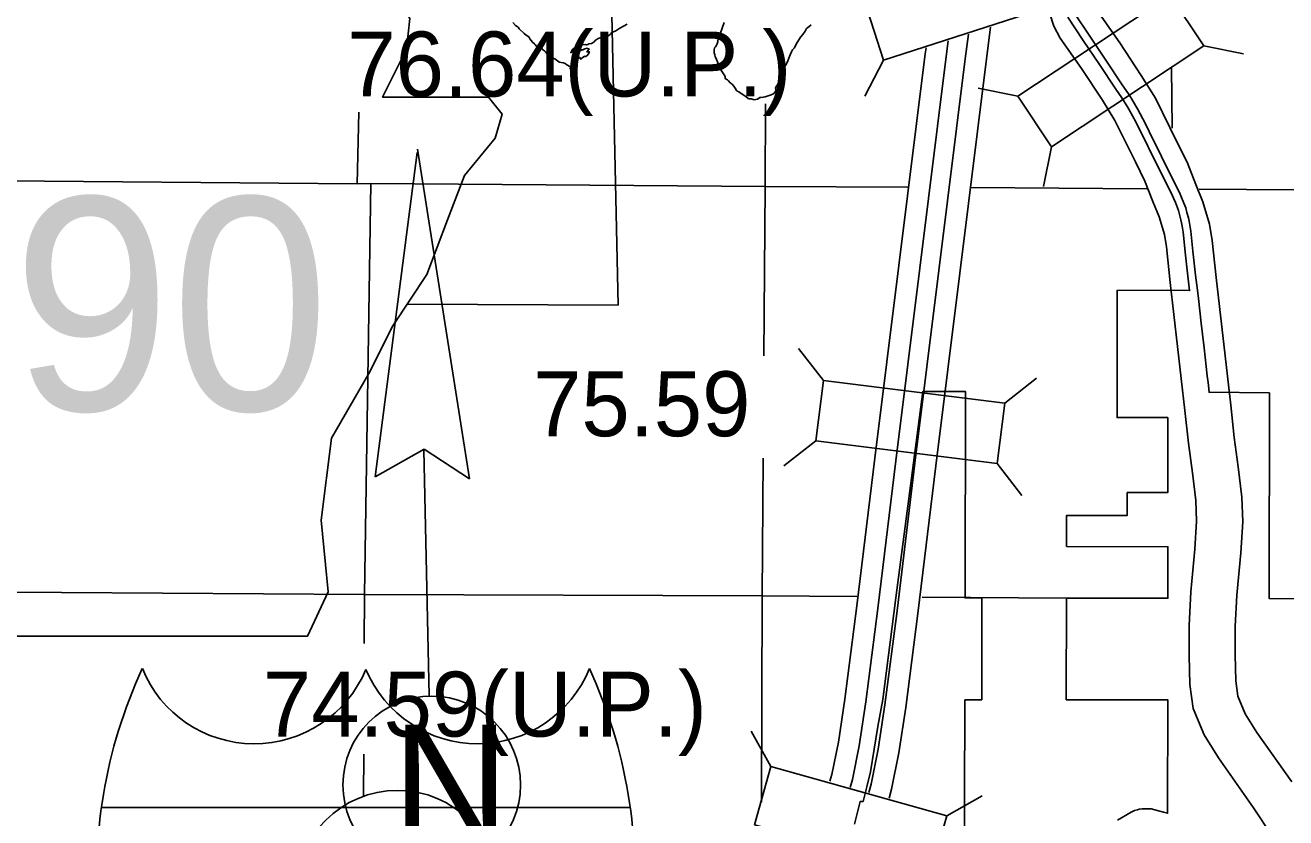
# Model space of a CAD drawing. Extents: x 369523 to 838377, y 495025 to 936819.
# Drawn here: x 570168 to 586571, y 785066 to 795383 of the extents above; entities that cross this region are included whole.
import ezdxf

# ---------------------------------------------------------------- set-up
doc = ezdxf.new("R2010")
doc.units = 0
for name, color, linetype in [('2', 7, 'Continuous'), ('21', 7, 'Continuous'), ('22', 7, 'Continuous'), ('DSN_DRFT_Common-Line', 7, 'Continuous'), ('DSN_DRFT_Junk-No-Plot', 7, 'Continuous'), ('Level 11', 7, 'Continuous'), ('Level 15', 7, 'Continuous'), ('Level 2', 7, 'Continuous'), ('Level 21', 7, 'Continuous'), ('Level 22', 7, 'Continuous'), ('Level 23', 7, 'Continuous')]:
    doc.layers.add(name, color=color, linetype=linetype)

msp = doc.modelspace()

# ---------------------------------------------------------------- linework, layer by layer
at = {"layer": '2'}
msp.add_line((571160, 785199), (578042, 785199), dxfattribs=at)
for centre, radius, start, end in [((577555, 784302), 6458, 155.2204, 185.7928), ((573149, 787602), 1573, 202.1459, 337.3414), ((576053, 787602), 1573, 202.6586, 337.8541), ((571646, 784302), 6458, 354.2072, 24.7796)]:
    msp.add_arc(centre, radius, start, end, dxfattribs=at)
at = {"layer": '21'}
for p, q in [((575948, 789476), (575273, 793768)), ((575267, 793726), (574720, 789504)), ((574720, 789504), (575359, 789866)), ((575355, 789857), (575423, 786651)), ((575359, 789866), (575948, 789476))]:
    msp.add_line(p, q, dxfattribs=at)
msp.add_circle((575458, 785493), 1156, dxfattribs=at)
at = {"layer": '22'}
msp.add_lwpolyline([(575139, 791752), (577882, 791740), (577739, 798309)], dxfattribs=at)
msp.add_lwpolyline([(567003, 795779), (567402, 793115), (567225, 789073), (567580, 788851), (568246, 788851), (568246, 787430), (573842, 787430), (574108, 788007), (574019, 788940), (574153, 790006), (574641, 790850), (574952, 791471), (575396, 792138), (575662, 792848), (575884, 793425), (576284, 793914), (576373, 794225), (576195, 794447), (574819, 794447), (575130, 795069), (575174, 795468), (574990, 795775)], close=True, dxfattribs=at)
at = {"layer": 'DSN_DRFT_Common-Line'}
msp.add_circle((575013, 784102), 1320, dxfattribs=at)
at = {"layer": 'Level 11'}
for points in [[(583377, 795737), (583499, 795532), (583554, 795370), (583637, 795215)], [(584149, 795530), (584410, 795155), (584691, 794730), (584874, 794433), (585154, 793866), (585286, 793598), (585401, 793310), (585490, 793085), (585577, 792794), (585613, 792579), (585664, 792100), (585854, 790435), (585899, 790015), (585952, 789632), (586001, 789240), (586011, 788919), (585987, 788515), (585935, 787962), (585913, 787554), (585914, 787185), (585922, 786848), (585949, 786648), (586044, 786420), (586195, 786177), (586648, 785534)], [(583637, 795215), (583913, 794818), (584186, 794407), (584348, 794142), (584616, 793602), (584737, 793354), (584843, 793089), (584922, 792888), (584992, 792658), (585018, 792498), (585068, 792034), (585258, 790369), (585304, 789942), (585357, 789554), (585402, 789194), (585410, 788927), (585388, 788561), (585336, 788006), (585313, 787569), (585314, 787177), (585323, 786801), (585365, 786490), (585508, 786145), (585694, 785846), (586152, 785196), (586397, 784823)]]:
    msp.add_lwpolyline(points, dxfattribs=at)
at = {"layer": 'Level 15'}
for points in [[(579780, 791080), (579795, 793284), (579802, 794357)], [(581650, 793273), (579795, 793284), (574667, 793322), (574489, 793316), (569397, 793359), (569193, 793381)], [(584763, 793254), (582474, 793268)], [(591442, 793209), (590395, 793227), (590361, 793214), (585443, 793247)], [(579747, 785267), (579758, 787955), (579770, 789747)]]:
    msp.add_lwpolyline(points, dxfattribs=at)
at = {"layer": 'Level 2'}
for points in [[(576511, 795419), (576546, 795379), (576569, 795367), (576582, 795357), (576595, 795336), (576662, 795276), (576685, 795254), (576723, 795232), (576734, 795207), (576769, 795161), (576796, 795142), (576809, 795129), (576813, 795112), (576833, 795111), (576839, 795107), (576836, 795094), (576849, 795085), (576856, 795082), (576864, 795097), (576891, 795085), (576893, 795071), (576902, 795063), (576911, 795058), (576927, 795051), (576938, 795038), (576957, 795015), (576981, 794996), (577022, 794966), (577033, 794954), (577059, 794943), (577079, 794930), (577097, 794914), (577121, 794900), (577141, 794899), (577172, 794894), (577196, 794885), (577216, 794868), (577256, 794843), (577267, 794835), (577265, 794829), (577260, 794824), (577259, 794816), (577271, 794811), (577284, 794812)], [(577284, 794812), (577303, 794830), (577315, 794874), (577330, 794907), (577356, 794926), (577361, 794943), (577379, 794963), (577390, 794960), (577393, 794941), (577401, 794943), (577433, 794972), (577448, 794979), (577453, 794975), (577465, 794976), (577485, 794991), (577493, 795006), (577506, 795022), (577507, 795037), (577497, 795038), (577475, 795038), (577483, 795045), (577492, 795058), (577502, 795066), (577505, 795073), (577497, 795075), (577488, 795076), (577479, 795084), (577448, 795077), (577423, 795063), (577406, 795062), (577391, 795049), (577368, 795041), (577364, 795048), (577369, 795062), (577377, 795073), (577388, 795086), (577387, 795102), (577374, 795097), (577333, 795084), (577320, 795072), (577318, 795059), (577294, 795045), (577273, 795026), (577265, 795027), (577276, 795040), (577281, 795054), (577296, 795073), (577342, 795102), (577371, 795111), (577419, 795125), (577458, 795132), (577474, 795126), (577490, 795132), (577502, 795139), (577537, 795145), (577569, 795163), (577585, 795183), (577625, 795208), (577670, 795226), (577737, 795234), (577763, 795249), (577782, 795267), (577803, 795287), (577854, 795310), (577905, 795346), (577953, 795370), (578002, 795394)], [(579262, 795417), (579240, 795356), (579208, 795259), (579187, 795209), (579181, 795169), (579171, 795138), (579160, 795114), (579152, 795100), (579138, 795086), (579131, 795063), (579132, 795021), (579140, 794999), (579146, 794973), (579156, 794959), (579178, 794904), (579194, 794854), (579230, 794790), (579272, 794724), (579275, 794709), (579276, 794696), (579282, 794686), (579296, 794675), (579308, 794671), (579321, 794659), (579341, 794634), (579366, 794616), (579388, 794591), (579407, 794562), (579425, 794531), (579433, 794526), (579454, 794514), (579497, 794487), (579543, 794453), (579574, 794429), (579589, 794424), (579614, 794423), (579639, 794415), (579657, 794413), (579677, 794416), (579695, 794420), (579726, 794440), (579738, 794443), (579772, 794445), (579797, 794450), (579861, 794473), (579897, 794486), (579912, 794499), (579934, 794529), (579937, 794545), (579937, 794554), (579933, 794559), (579931, 794566), (579934, 794576), (579945, 794589), (579957, 794607), (579989, 794673)], [(579989, 794673), (579987, 794675), (579985, 794678), (579988, 794688), (580001, 794745), (580010, 794766), (580047, 794838), (580081, 794898), (580120, 794999), (580140, 795034), (580154, 795061), (580178, 795086), (580201, 795135), (580255, 795225), (580285, 795260), (580315, 795303), (580336, 795338), (580348, 795347), (580396, 795388)], [(584380, 785035), (584559, 785141), (584602, 785162), (584640, 785171), (584663, 785177), (584704, 785181), (584739, 785183), (584778, 785183), (584821, 785181), (584868, 785171), (584916, 785158), (584980, 785139), (585032, 785124), (585035, 786602), (583715, 786603), (583718, 787925), (585038, 787923), (585037, 788594), (583718, 788597), (583718, 789002), (584508, 789001), (584508, 789299), (585036, 789298), (585034, 790274), (584376, 790275), (584376, 790611), (584375, 791931), (585031, 791933), (585320, 791929), (585298, 792115), (585262, 792430), (585254, 792520), (585234, 792687), (585222, 792765), (585215, 792812), (585207, 792849), (585173, 792972), (585134, 793073), (585114, 793124), (585097, 793160), (585017, 793321), (584864, 793628), (584703, 793958), (584686, 793991), (584623, 794117), (584530, 794288), (584512, 794318), (584481, 794366), (584438, 794435), (584360, 794549), (584145, 794870), (583936, 795185), (583733, 795489)], [(583816, 795545), (584020, 795241), (584228, 794926), (584443, 794605), (584523, 794490), (584566, 794420), (584617, 794338), (584641, 794294), (584712, 794163), (584775, 794037), (584795, 793999), (584955, 793673), (585107, 793366), (585188, 793204), (585207, 793163), (585244, 793066), (585269, 793004), (585285, 792946), (585304, 792873), (585314, 792831), (585322, 792781), (585334, 792700), (585354, 792530), (585362, 792441), (585398, 792127), (585421, 791935), (585434, 791824), (585471, 791504), (585486, 791363), (585509, 791182), (585550, 790819), (585559, 790730), (585573, 790604), (586358, 790596), (586356, 787918), (587675, 787914)], [(580957, 784982), (581031, 785277), (581070, 785277), (581121, 785470), (581166, 785664), (581264, 786253), (581327, 786604), (581498, 787930), (581849, 790615), (582405, 790614), (582397, 787928), (582617, 787928), (582614, 786603), (582394, 786603)], [(582394, 786603), (582391, 785278), (582389, 784623)]]:
    msp.add_lwpolyline(points, dxfattribs=at)
at = {"layer": 'Level 21'}
for p, q in [((585503, 795114), (586020, 795009)), ((581335, 794928), (581095, 794458)), ((583085, 794460), (582567, 794565)), ((583523, 793800), (583418, 793283)), ((580555, 790758), (580231, 791175)), ((582913, 790463), (583329, 790787)), ((580457, 789972), (580040, 789648)), ((582814, 789677), (583138, 789260)), ((579871, 785735), (579613, 786195)), ((582159, 785092), (582619, 785351))]:
    msp.add_line(p, q, dxfattribs=at)
for points in [[(583353, 796411), (581092, 795681), (581335, 794928), (583596, 795657)], [(583523, 793800), (585503, 795114), (585065, 795774), (583085, 794460)], [(582913, 790463), (580555, 790758), (580457, 789972), (582814, 789677)], [(579657, 784972), (581945, 784330), (582159, 785092), (579871, 785735)]]:
    msp.add_lwpolyline(points, close=True, dxfattribs=at)
at = {"layer": 'Level 22'}
for points in [[(585091, 794042), (585085, 794833)], [(574489, 793316), (574511, 794252)], [(574579, 787334), (574582, 787973), (574667, 793322)], [(580989, 787945), (579758, 787955), (574582, 787973), (569322, 788005)], [(583720, 787924), (581838, 787938)], [(574570, 785353), (574573, 785893)]]:
    msp.add_lwpolyline(points, dxfattribs=at)
at = {"layer": 'Level 23'}
for points in [[(581144, 785396), (581175, 785503), (581266, 785960), (581352, 786538), (581512, 787760), (581743, 789681), (582057, 792189), (582401, 794943), (582441, 795266)], [(581409, 785323), (581442, 785437), (581537, 785912), (581625, 786500), (581785, 787726), (582016, 789647), (582330, 792155), (582674, 794909), (582730, 795358)], [(580639, 785542), (580665, 785628), (580749, 786050), (580833, 786611), (580991, 787825), (581222, 789745), (581536, 792255), (581880, 795008), (581890, 795090)], [(580901, 785458), (580932, 785563), (581020, 786003), (581105, 786573), (581264, 787791), (581495, 789711), (581809, 792220), (582153, 794974), (582178, 795178)]]:
    msp.add_lwpolyline(points, dxfattribs=at)

# ---------------------------------------------------------------- texts
at = {"layer": '21'}
msp.add_text('N', height=1575, dxfattribs=at).set_placement((574943, 784705))
at = {"layer": '22'}
msp.add_text('390', height=2772, dxfattribs=at).set_placement((567942, 790369))
at = {"layer": 'DSN_DRFT_Junk-No-Plot'}
for s, p in [('76.64(U.P.)', (574360, 794455)), ('75.59', (576777, 790032)), ('74.59(U.P.)', (573261, 786123))]:
    msp.add_text(s, height=844.8, dxfattribs=at).set_placement(p)

doc.saveas('drawing.dxf')
